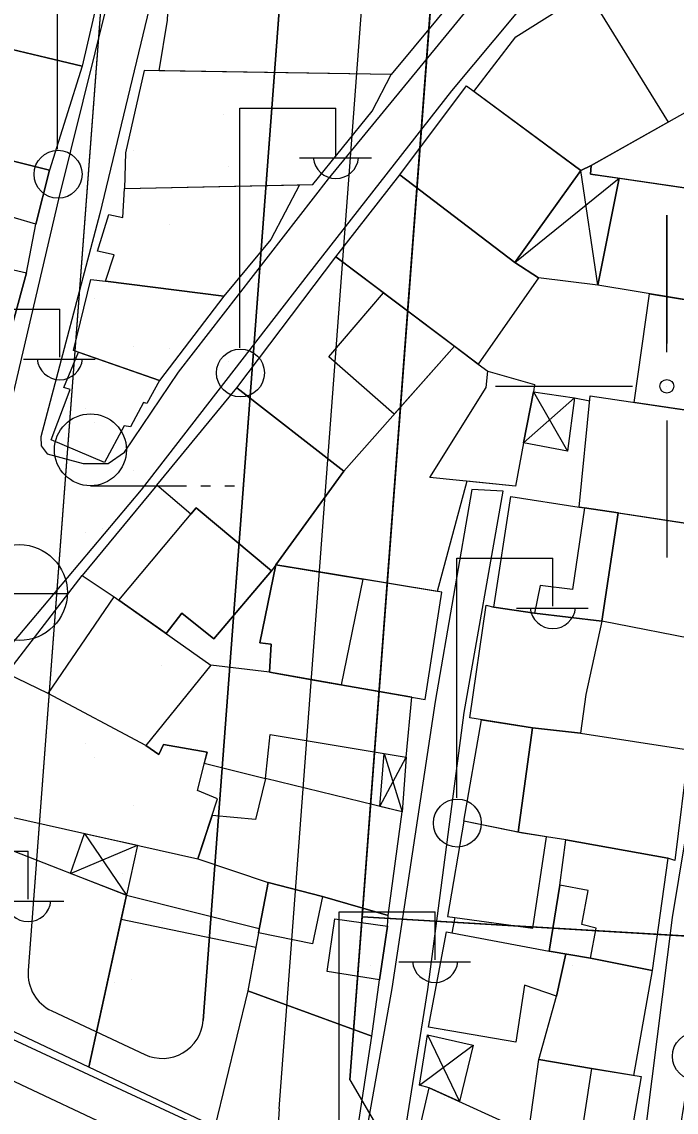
# Model space of a CAD drawing. Extents: x 417997 to 421451, y 4451742 to 4455216.
# Drawn here: x 419952.9 to 420000.7, y 4452947 to 4453026.6 of the extents above; entities that cross this region are included whole.
import ezdxf

# ---------------------------------------------------------------- set-up
doc = ezdxf.new("R2010")
doc.units = 0
for name, color, linetype in [('ADAKENARI', 7, 'Continuous'), ('B_Mesken', 7, 'Continuous'), ('B_Sundurma', 7, 'Continuous'), ('B_Teras', 7, 'Continuous'), ('Default', 7, 'Continuous'), ('KALDIRIM', 7, 'Continuous'), ('P_Grid', 7, 'Continuous'), ('PAFTALAMA', 7, 'Continuous'), ('PL_AYA_PARK_DINLENME', 7, 'Continuous'), ('PL_TURZM', 7, 'Continuous'), ('S_Elektrik_Diregi', 7, 'Continuous'), ('S_Rogar_Kapagi', 7, 'Continuous'), ('S_Tek_Agac', 7, 'Continuous'), ('Sinir_Duvar_tek_tarafa_ait', 7, 'Continuous'), ('TR_PARKALANI', 7, 'Continuous'), ('TR_TİC_TURIZM_K', 7, 'Continuous'), ('Yol_Sose', 7, 'Continuous')]:
    doc.layers.add(name, color=color, linetype=linetype)

# ---------------------------------------------------------------- blocks, each defined once
blk = doc.blocks.new('POINT_DISPLAY')
at = {"layer": 'Default'}
blk.add_line((0, 0), (0, 0), dxfattribs=at)

msp = doc.modelspace()

# ---------------------------------------------------------------- linework, layer by layer
at = {"layer": 'ADAKENARI'}
for p, q in [((419961.522, 4453065.245), (419953.414, 4452957.362)), ((419961.522, 4453065.245), (419953.414, 4452957.362)), ((419974.485, 4453064.27), (419966.178, 4452953.734)), ((419974.485, 4453064.27), (419966.178, 4452953.734)), ((419976.882, 4452949.386), (419985.454, 4453063.446)), ((419976.882, 4452949.386), (419985.454, 4453063.446)), ((420040.325, 4452957.573), (419977.776, 4452961.284)), ((420040.325, 4452957.573), (419977.776, 4452961.284)), ((419955.132, 4452954.421), (419961.913, 4452951.242)), ((419955.132, 4452954.421), (419961.913, 4452951.242))]:
    msp.add_line(p, q, dxfattribs=at)
for centre, start, end in [((419956.406, 4452957.137), 175.70217, 244.88211), ((419956.406, 4452957.137), 175.70217, 244.88211), ((419963.186, 4452953.958), 244.88211, 355.70217), ((419963.186, 4452953.958), 244.88211, 355.70217)]:
    msp.add_arc(centre, 3, start, end, dxfattribs=at)
at = {"layer": 'B_Mesken'}
for points in [[(419959.127, 4453031.051), (419957.359, 4453023.353), (419944.644, 4453026.374), (419946.752, 4453034.255), (419951.418, 4453033.063)], [(419962.953, 4453023.022), (419963.581, 4453026.73), (419963.82, 4453031.887), (419978.753, 4453031.206), (419978.753, 4453031.206), (419981.29, 4453031.093), (419986.595, 4453030.857), (419979.893, 4453022.751)], [(419985.916, 4453021.518), (419988.996, 4453025.499), (419994.205, 4453028.81), (420000.101, 4453019.287), (419994.478, 4453016.117), (419993.734, 4453015.743)], [(419957.359, 4453023.353), (419954.974, 4453015.767), (419945.694, 4453018.092), (419946.777, 4453022.478), (419946.065, 4453022.772), (419946.607, 4453024.525), (419946.089, 4453024.728), (419946.405, 4453025.956)], [(419961.858, 4453023.04), (419960.519, 4453017.032), (419960.428, 4453014.444), (419974.179, 4453014.718), (419978.501, 4453020.086), (419979.893, 4453022.751)], [(420008.638, 4453023.482), (420009.226, 4453022.481), (420007.761, 4453013.526), (419994.425, 4453015.491), (419994.478, 4453016.117), (420005.131, 4453022.123)], [(419993.734, 4453015.743), (419988.907, 4453009.045), (419980.528, 4453015.424), (419985.377, 4453021.916)], [(419953.961, 4453011.843), (419954.974, 4453015.767), (419945.694, 4453018.092), (419940.941, 4453019.283), (419938.455, 4453008.495), (419938.455, 4453008.495), (419952.321, 4453004.698), (419953.295, 4453008.274)], [(419988.907, 4453009.045), (419990.64, 4453007.916), (419986.237, 4453001.619), (419975.842, 4453009.461), (419980.528, 4453015.424)], [(420007.237, 4453013.603), (420006.592, 4453005.454), (419994.955, 4453007.389), (419996.531, 4453015.181)], [(419959.042, 4453007.673), (419959.671, 4453009.602), (419958.475, 4453009.861), (419959.289, 4453012.53), (419960.32, 4453012.312), (419960.428, 4453014.444), (419973.204, 4453014.698), (419971.103, 4453010.717), (419967.691, 4453006.572)], [(419984.501, 4453002.928), (419976.427, 4452993.805), (419968.642, 4452999.894), (419975.842, 4453009.461)], [(419967.691, 4453006.572), (419962.994, 4453000.427), (419956.723, 4453002.609), (419957.991, 4453007.804), (419959.042, 4453007.673)], [(419997.621, 4452998.831), (419998.744, 4453006.759), (420006.592, 4453005.454), (420005.036, 4452997.729)], [(419962.994, 4453000.427), (419962.061, 4452998.742), (419961.811, 4452998.816), (419960.884, 4452997.038), (419960.409, 4452997.127), (419958.977, 4452994.438), (419955.086, 4452996.087), (419956.466, 4452999.761), (419956.012, 4452999.925), (419957.078, 4453002.485)], [(419984.501, 4453002.928), (419986.237, 4453001.619), (419986.933, 4453001.108), (419990.348, 4453000.139), (419990.262, 4452999.596), (419989.541, 4452995.876), (419988.964, 4452992.71), (419985.406, 4452993.078), (419983.249, 4452985.027), (419971.484, 4452986.963), (419976.427, 4452993.805)], [(419962.786, 4452992.776), (419968.642, 4452999.894), (419976.427, 4452993.805), (419971.484, 4452986.963), (419971.168, 4452986.539), (419965.667, 4452991.132), (419965.284, 4452990.673)], [(419994.415, 4452999.307), (420005.036, 4452997.729), (420004.194, 4452989.58), (419993.612, 4452991.192)], [(419965.284, 4452990.673), (419962.786, 4452992.776), (419957.337, 4452986.206), (419959.676, 4452984.647), (419960.033, 4452984.395), (419963.471, 4452981.966), (419964.618, 4452983.453), (419966.941, 4452981.581), (419971.168, 4452986.539), (419965.667, 4452991.132)], [(419987.389, 4452983.882), (419988.615, 4452991.969), (419993.612, 4452991.192), (419993.997, 4452991.133), (419996.456, 4452990.758), (419995.265, 4452982.857), (419990.35, 4452983.436)], [(419996.456, 4452990.758), (420004.194, 4452989.58), (420002.719, 4452981.401), (419995.265, 4452982.857)], [(419974.396, 4452978.533), (419982.359, 4452977.143), (419983.594, 4452984.97), (419975.649, 4452986.284), (419971.484, 4452986.963), (419970.314, 4452981.273), (419971.142, 4452981.193), (419971.016, 4452979.134)], [(419954.875, 4452977.596), (419951.84, 4452979.043), (419957.337, 4452986.206), (419959.676, 4452984.647), (419966.735, 4452979.661), (419961.99, 4452973.789)], [(419990.191, 4452975.087), (419985.625, 4452975.801), (419986.829, 4452984.032), (419987.389, 4452983.882), (419990.35, 4452983.436), (419995.265, 4452982.857), (419994.1, 4452977.51), (419993.699, 4452974.682)], [(420001.59, 4452973.471), (420002.719, 4452981.401), (419995.265, 4452982.857), (419994.1, 4452977.51), (419993.699, 4452974.682)], [(419951.84, 4452979.043), (419951.226, 4452979.254), (419947.865, 4452969.538), (419965.784, 4452965.517), (419967.226, 4452969.902), (419965.77, 4452970.501), (419966.454, 4452973.302), (419963.276, 4452973.868), (419962.945, 4452973.138), (419961.99, 4452973.789), (419954.875, 4452977.596)], [(419971.016, 4452979.134), (419966.735, 4452979.661), (419961.99, 4452973.789), (419962.945, 4452973.138), (419963.276, 4452973.868), (419966.454, 4452973.302), (419966.258, 4452972.501), (419970.729, 4452971.373), (419971.055, 4452974.594), (419980.995, 4452972.928), (419981.408, 4452977.309), (419974.396, 4452978.533)], [(419985.194, 4452968.27), (419986.475, 4452975.668), (419990.191, 4452975.087), (419989.147, 4452967.46)], [(419992.641, 4452966.899), (419991.216, 4452967.121), (419989.147, 4452967.46), (419990.191, 4452975.087), (419993.699, 4452974.682), (420001.59, 4452973.471), (420000.588, 4452965.403), (420000.061, 4452965.567), (419992.641, 4452966.899)], [(419979.682, 4452961.389), (419980.694, 4452968.946), (419970.729, 4452971.373), (419969.995, 4452968.393), (419966.825, 4452968.683), (419965.784, 4452965.517), (419970.916, 4452963.799), (419974.881, 4452962.776)], [(419989.479, 4452967.391), (419985.194, 4452968.27), (419984.005, 4452961.316), (419990.213, 4452960.464), (419991.216, 4452967.121)], [(419992.183, 4452963.592), (419992.641, 4452966.899), (420000.061, 4452965.567), (419998.93, 4452957.379), (419994.426, 4452958.28), (419991.405, 4452958.785)], [(419951.747, 4452966.314), (419960.571, 4452962.878), (419957.839, 4452950.312), (419947.062, 4452955.39)], [(419970.204, 4452960.108), (419969.433, 4452955.895), (419978.485, 4452952.574), (419979.031, 4452956.7), (419979.625, 4452960.596), (419979.682, 4452961.389), (419974.881, 4452962.776), (419970.916, 4452963.799)], [(419960.571, 4452962.878), (419970.268, 4452960.439), (419970.204, 4452960.108), (419970.016, 4452959.077), (419969.433, 4452955.895), (419967.021, 4452945.952), (419957.839, 4452950.312), (419960.189, 4452961.122)], [(419983.92, 4452960.184), (419991.405, 4452958.785), (419992.631, 4452958.58), (419991.962, 4452955.493), (419989.608, 4452956.302), (419988.993, 4452952.142), (419982.612, 4452953.24)], [(419990.66, 4452950.87), (419991.962, 4452955.493), (419992.631, 4452958.58), (419994.426, 4452958.28), (419998.93, 4452957.379), (419997.569, 4452949.721), (419994.5, 4452950.228)], [(419969.433, 4452955.895), (419967.021, 4452945.952), (419976.844, 4452941.846), (419978.485, 4452952.574)], [(419994.5, 4452950.228), (419998.116, 4452949.63), (419996.907, 4452942.605), (419993.523, 4452943.874), (419989.846, 4452944.951), (419990.66, 4452950.87)], [(419987.86, 4452937.213), (419980.723, 4452940.451), (419982.673, 4452948.801), (419989.923, 4452945.51), (419989.846, 4452944.951)]]:
    msp.add_lwpolyline(points, close=True, dxfattribs=at)
at = {"layer": 'B_Sundurma'}
for p, q in [((419988.907, 4453009.045), (419996.531, 4453015.181)), ((419994.955, 4453007.389), (419993.734, 4453015.743)), ((419993.271, 4452999.151), (419989.541, 4452995.876)), ((419990.262, 4452999.596), (419992.751, 4452995.279)), ((419979.056, 4452969.345), (419980.995, 4452972.928)), ((419979.383, 4452973.198), (419980.694, 4452968.946)), ((419957.51, 4452967.374), (419960.571, 4452962.878)), ((419956.507, 4452964.46), (419961.375, 4452966.506)), ((419982.532, 4452952.682), (419984.867, 4452947.805)), ((419981.958, 4452949.002), (419985.879, 4452951.922))]:
    msp.add_line(p, q, dxfattribs=at)
for points in [[(419994.955, 4453007.389), (419990.64, 4453007.916), (419988.907, 4453009.045), (419993.734, 4453015.743), (419994.478, 4453016.117), (419994.425, 4453015.491), (419996.531, 4453015.181)], [(419990.262, 4452999.596), (419993.271, 4452999.151), (419992.751, 4452995.279), (419989.541, 4452995.876)], [(419979.056, 4452969.345), (419979.383, 4452973.198), (419980.995, 4452972.928), (419980.694, 4452968.946)], [(419956.507, 4452964.46), (419957.51, 4452967.374), (419961.375, 4452966.506), (419960.571, 4452962.878)], [(419982.673, 4452948.801), (419981.958, 4452949.002), (419982.532, 4452952.682), (419985.879, 4452951.922), (419984.867, 4452947.805)]]:
    msp.add_lwpolyline(points, close=True, dxfattribs=at)
at = {"layer": 'B_Teras'}
for points in [[(419938.455, 4453008.495), (419940.941, 4453019.283), (419954.974, 4453015.767), (419953.961, 4453011.843), (419950.982, 4453012.716), (419949.994, 4453009.031), (419953.295, 4453008.274), (419952.321, 4453004.698)], [(419980.107, 4452997.964), (419975.341, 4453002.149), (419979.333, 4453006.828), (419984.501, 4453002.928)], [(419990.348, 4453000.139), (419990.262, 4452999.596), (419989.541, 4452995.876), (419988.964, 4452992.71), (419982.701, 4452993.357), (419986.821, 4452999.923), (419986.933, 4453001.108)], [(419960.033, 4452984.395), (419965.667, 4452991.132), (419971.168, 4452986.539), (419966.941, 4452981.581), (419964.618, 4452983.453), (419963.471, 4452981.966)], [(419993.997, 4452991.133), (419993.129, 4452985.167), (419990.752, 4452985.465), (419990.35, 4452983.436), (419995.265, 4452982.857), (419996.456, 4452990.758)], [(419977.821, 4452985.92), (419976.234, 4452978.212), (419971.016, 4452979.134), (419971.142, 4452981.193), (419970.314, 4452981.273), (419971.484, 4452986.963)], [(419954.875, 4452977.596), (419959.676, 4452984.647), (419966.735, 4452979.661), (419961.99, 4452973.789)], [(419970.204, 4452960.108), (419970.916, 4452963.799), (419974.881, 4452962.776), (419974.156, 4452959.306)], [(419992.183, 4452963.592), (419991.405, 4452958.785), (419994.426, 4452958.28), (419994.833, 4452960.471), (419993.81, 4452960.725), (419994.252, 4452963.199)], [(419960.189, 4452961.122), (419970.016, 4452959.077), (419969.433, 4452955.895), (419967.021, 4452945.952), (419957.839, 4452950.312)], [(419975.21, 4452957.288), (419975.772, 4452961.136), (419979.625, 4452960.596), (419979.031, 4452956.7)], [(419989.846, 4452944.951), (419990.66, 4452950.87), (419994.5, 4452950.228), (419993.523, 4452943.874)]]:
    msp.add_lwpolyline(points, close=True, dxfattribs=at)
at = {"layer": 'KALDIRIM'}
for p, q in [((419971.71, 4452947.285), (419980.468, 4453063.821)), ((419971.71, 4452947.285), (419980.468, 4453063.821)), ((419933.836, 4452958.031), (419977.419, 4452937.49)), ((419933.836, 4452958.031), (419977.419, 4452937.49))]:
    msp.add_line(p, q, dxfattribs=at)
msp.add_arc((419981.682, 4452946.536), 10, 175.70217, 244.76551, dxfattribs=at)
msp.add_arc((419981.682, 4452946.536), 10, 175.70217, 244.76551, dxfattribs=at)
at = {"layer": 'P_Grid'}
for p, q in [((420000, 4453012.5), (420000, 4453003.125)), ((419987.5, 4453000), (419996.875, 4453000)), ((420000, 4453000), (420000, 4453000)), ((420000, 4452996.875), (420000, 4452987.5))]:
    msp.add_line(p, q, dxfattribs=at)
at = {"layer": 'PAFTALAMA'}
for p, q in [((420000, 4453002.5), (420000, 4453012.5)), ((420000, 4453002.5), (420000, 4453012.5)), ((419987.5, 4453000), (419997.5, 4453000)), ((419987.5, 4453000), (419997.5, 4453000)), ((420000, 4452997.5), (420000, 4452987.5)), ((420000, 4452997.5), (420000, 4452987.5))]:
    msp.add_line(p, q, dxfattribs=at)
msp.add_circle((420000, 4453000), 0.5, dxfattribs=at)
msp.add_circle((420000, 4453000), 0.5, dxfattribs=at)
at = {"layer": 'PL_AYA_PARK_DINLENME'}
for points in [[(419983.008, 4453351.149), (419982.033, 4453338.169), (419980.288, 4453314.958), (419972.375, 4453209.668), (419970.428, 4453183.761), (419962.856, 4453083.005), (419961.522, 4453065.245), (419953.414, 4452957.362)], [(419983.008, 4453351.149), (419982.033, 4453338.169), (419980.288, 4453314.958), (419972.375, 4453209.668), (419970.428, 4453183.761), (419962.856, 4453083.005), (419961.522, 4453065.245), (419953.414, 4452957.362)], [(419966.178, 4452953.734), (419974.485, 4453064.27), (419975.82, 4453082.031), (419983.392, 4453182.787), (419985.339, 4453208.694), (419993.316, 4453314.837), (419994.996, 4453337.195), (419995.971, 4453350.175)], [(419966.178, 4452953.734), (419974.485, 4453064.27), (419975.82, 4453082.031), (419983.392, 4453182.787), (419985.339, 4453208.694), (419993.316, 4453314.837), (419994.996, 4453337.195), (419995.971, 4453350.175)], [(419977.776, 4452961.284), (419976.882, 4452949.386), (419981.035, 4452942.278), (420033.063, 4452917.885), (420037.916, 4452920.752), (420040.325, 4452957.573), (419977.776, 4452961.284)], [(419977.776, 4452961.284), (419976.882, 4452949.386), (419981.035, 4452942.278), (420033.063, 4452917.885), (420037.916, 4452920.752), (420040.325, 4452957.573), (419977.776, 4452961.284)], [(419955.132, 4452954.421), (419961.913, 4452951.242)], [(419955.132, 4452954.421), (419961.913, 4452951.242)]]:
    msp.add_lwpolyline(points, dxfattribs=at)
for centre, start, end in [((419956.406, 4452957.137), 175.70217, 244.88211), ((419956.406, 4452957.137), 175.70217, 244.88211), ((419963.186, 4452953.958), 244.88211, 355.70217), ((419963.186, 4452953.958), 244.88211, 355.70217)]:
    msp.add_arc(centre, 3, start, end, dxfattribs=at)
at = {"layer": 'PL_TURZM'}
msp.add_lwpolyline([(420040.325, 4452957.573), (420047.004, 4453059.656), (420048.114, 4453076.619), (420056, 4453197.15), (420056.424, 4453203.636), (419996.276, 4453207.449), (419995.789, 4453200.967), (419986.728, 4453080.399), (419985.454, 4453063.446), (419977.776, 4452961.284), (420040.325, 4452957.573)], dxfattribs=at)
msp.add_lwpolyline([(420040.325, 4452957.573), (420047.004, 4453059.656), (420048.114, 4453076.619), (420056, 4453197.15), (420056.424, 4453203.636), (419996.276, 4453207.449), (419995.789, 4453200.967), (419986.728, 4453080.399), (419985.454, 4453063.446), (419977.776, 4452961.284), (420040.325, 4452957.573)], dxfattribs=at)
at = {"layer": 'S_Elektrik_Diregi'}
for p, q in [((419955.549, 4453017.308), (419955.549, 4453034.808)), ((419968.861, 4453002.808), (419968.861, 4453020.309)), ((419968.861, 4453020.309), (419975.861, 4453020.309)), ((419975.861, 4453016.809), (419975.861, 4453020.309)), ((419973.201, 4453016.669), (419978.451, 4453016.669)), ((419948.716, 4453005.626), (419955.717, 4453005.626)), ((419955.717, 4453002.126), (419955.717, 4453005.626)), ((419953.057, 4453001.986), (419958.307, 4453001.986)), ((419984.681, 4452969.964), (419984.681, 4452987.464)), ((419984.681, 4452987.464), (419991.681, 4452987.464)), ((419991.681, 4452983.964), (419991.681, 4452987.464)), ((419989.021, 4452983.824), (419994.271, 4452983.824)), ((419946.41, 4452966.08), (419953.41, 4452966.08)), ((419953.41, 4452962.58), (419953.41, 4452966.08)), ((419950.75, 4452962.44), (419956, 4452962.44)), ((419976.097, 4452944.147), (419976.097, 4452961.647)), ((419976.097, 4452961.647), (419983.097, 4452961.647)), ((419983.097, 4452958.147), (419983.097, 4452961.647)), ((419980.437, 4452958.007), (419985.687, 4452958.007))]:
    msp.add_line(p, q, dxfattribs=at)
for centre in [(419955.585, 4453015.473), (419968.897, 4453000.973), (419984.717, 4452968.128), (420002.158, 4452951.109)]:
    msp.add_circle(centre, 1.75, dxfattribs=at)
for centre in [(419975.861, 4453016.821), (419955.717, 4453002.138), (419991.681, 4452983.977), (419953.411, 4452962.593), (419983.098, 4452958.16)]:
    msp.add_arc(centre, 1.658, 184.83843, 355.14641, dxfattribs=at)
at = {"layer": 'S_Rogar_Kapagi'}
msp.add_line((419949.251, 4452984.885), (419956.251, 4452984.885), dxfattribs=at)
msp.add_circle((419952.767, 4452984.949), 3.5, dxfattribs=at)
at = {"layer": 'S_Tek_Agac'}
for p, q in [((419957.952, 4452992.742), (419964.952, 4452992.742)), ((419966.002, 4452992.742), (419966.702, 4452992.742)), ((419967.752, 4452992.742), (419968.452, 4452992.742))]:
    msp.add_line(p, q, dxfattribs=at)
msp.add_circle((419957.952, 4452995.367), 2.625, dxfattribs=at)
at = {"layer": 'Sinir_Duvar_tek_tarafa_ait'}
for points in [[(419993.271, 4452999.151), (419994.38, 4452998.95)], [(419984.351, 4452960.104), (419984.553, 4452961.241)]]:
    msp.add_lwpolyline(points, dxfattribs=at)
at = {"layer": 'TR_TİC_TURIZM_K'}
msp.add_lwpolyline([(419996.276, 4453207.449), (419995.789, 4453200.967), (419986.728, 4453080.399), (419985.454, 4453063.446), (419977.776, 4452961.284), (420040.325, 4452957.573), (420047.004, 4453059.656), (420048.114, 4453076.619), (420056, 4453197.15), (420056.424, 4453203.636), (419996.276, 4453207.449)], dxfattribs=at)
msp.add_lwpolyline([(419996.276, 4453207.449), (419995.789, 4453200.967), (419986.728, 4453080.399), (419985.454, 4453063.446), (419977.776, 4452961.284), (420040.325, 4452957.573), (420047.004, 4453059.656), (420048.114, 4453076.619), (420056, 4453197.15), (420056.424, 4453203.636), (419996.276, 4453207.449)], dxfattribs=at)
at = {"layer": 'Yol_Sose'}
for points in [[(419961.823, 4453038.665), (419955.621, 4453013.661), (419949.174, 4452986.16), (419944.143, 4452966.098), (419940.29, 4452948.138), (419939.909, 4452947.74), (419939.276, 4452947.505), (419938.325, 4452947.55), (419936.848, 4452947.734), (419926.935, 4452948.611), (419912.519, 4452953.225)], [(419985.21, 4452976.191), (419988.06, 4452992.355), (419985.778, 4452992.464), (419983.105, 4452977.013), (419979.933, 4452956.064), (419977.442, 4452942.03), (419976.986, 4452941.607), (419976.676, 4452941.585), (419976.284, 4452941.642), (419966.822, 4452945.566), (419952.281, 4452952.337), (419945.941, 4452955.39), (419945.834, 4452955.845), (419947.252, 4452969.647), (419950.852, 4452979.61), (419961.665, 4452992.439), (419973.847, 4453008.184), (419984.304, 4453021.565), (419989.015, 4453027.185), (420008.667, 4453037.958)], [(419965.463, 4453037.473), (419963.178, 4453031.542), (419958.635, 4453012.611), (419954.333, 4452996.305), (419954.366, 4452995.649), (419954.802, 4452995.069), (419957.427, 4452994.372), (419959.242, 4452994.37), (419960.447, 4452995.188), (419964.372, 4453001.034), (419975.328, 4453015.137), (419987.347, 4453029.832), (419988.641, 4453030.858), (419991.474, 4453032.323)], [(420000.074, 4452940.231), (420002.195, 4452953.303), (420005.194, 4452972.556), (420008.807, 4452994.962), (420010.902, 4453008.995), (420012.862, 4453021.865), (420012.37, 4453025.226), (420009.774, 4453023.818), (420010.1, 4453022.132), (420007.237, 4453003.528), (420004.163, 4452984.046), (420000.396, 4452961.24), (419997.057, 4452934.8)], [(419980.112, 4452940.582), (419982.562, 4452955.99), (419985.21, 4452976.191)]]:
    msp.add_lwpolyline(points, dxfattribs=at)

# ---------------------------------------------------------------- block references
at = {"layer": 'TR_PARKALANI', "xscale": 0.1, "yscale": 0.10000000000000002}
for p in [(419958.246, 4453020.664), (419958.246, 4453020.664), (419967.649, 4453019.835), (419967.649, 4453019.835), (419961.119, 4453017.199), (419961.119, 4453017.199), (419968.025, 4453016.074), (419968.025, 4453016.074), (419957.606, 4453012.682), (419957.606, 4453012.682), (419963.745, 4453011.818), (419963.745, 4453011.818), (419958.246, 4453006.373), (419958.246, 4453006.373), (419961.119, 4453002.908), (419961.119, 4453002.908), (419963.745, 4453002.792), (419963.745, 4453002.792), (419968.025, 4453001.784), (419968.025, 4453001.784), (419957.606, 4452998.392), (419957.606, 4452998.392), (419958.246, 4452997.348), (419958.246, 4452997.348), (419961.119, 4452993.883), (419961.119, 4452993.883), (419968.025, 4452992.758), (419968.025, 4452992.758), (419958.856, 4452989.63), (419958.856, 4452989.63), (419957.606, 4452989.366), (419957.606, 4452989.366), (419963.136, 4452979.596), (419963.136, 4452979.596), (419957.606, 4452973.947), (419957.606, 4452973.947), (419958.246, 4452972.903), (419958.246, 4452972.903), (419961.119, 4452969.438), (419961.119, 4452969.438), (419957.606, 4452964.922), (419957.606, 4452964.922), (419958.856, 4452965.186), (419958.856, 4452965.186), (419960.314, 4452964.442), (419960.314, 4452964.442), (419963.187, 4452960.977), (419963.187, 4452960.977), (419978.357, 4452957.725), (419978.357, 4452957.725), (419993.144, 4452957.725), (419993.144, 4452957.725), (419981.778, 4452957.173), (419981.778, 4452957.173), (419959.674, 4452956.46), (419959.674, 4452956.46), (419960.924, 4452956.724), (419960.924, 4452956.724), (419983.764, 4452952.98), (419983.764, 4452952.98), (419993.695, 4452950.663), (419993.695, 4452950.663), (419978.909, 4452950.111), (419978.909, 4452950.111), (419993.033, 4452950.221), (419993.033, 4452950.221), (419983.764, 4452948.014), (419983.764, 4452948.014)]:
    msp.add_blockref('POINT_DISPLAY', p, dxfattribs=at)

doc.saveas('drawing.dxf')
